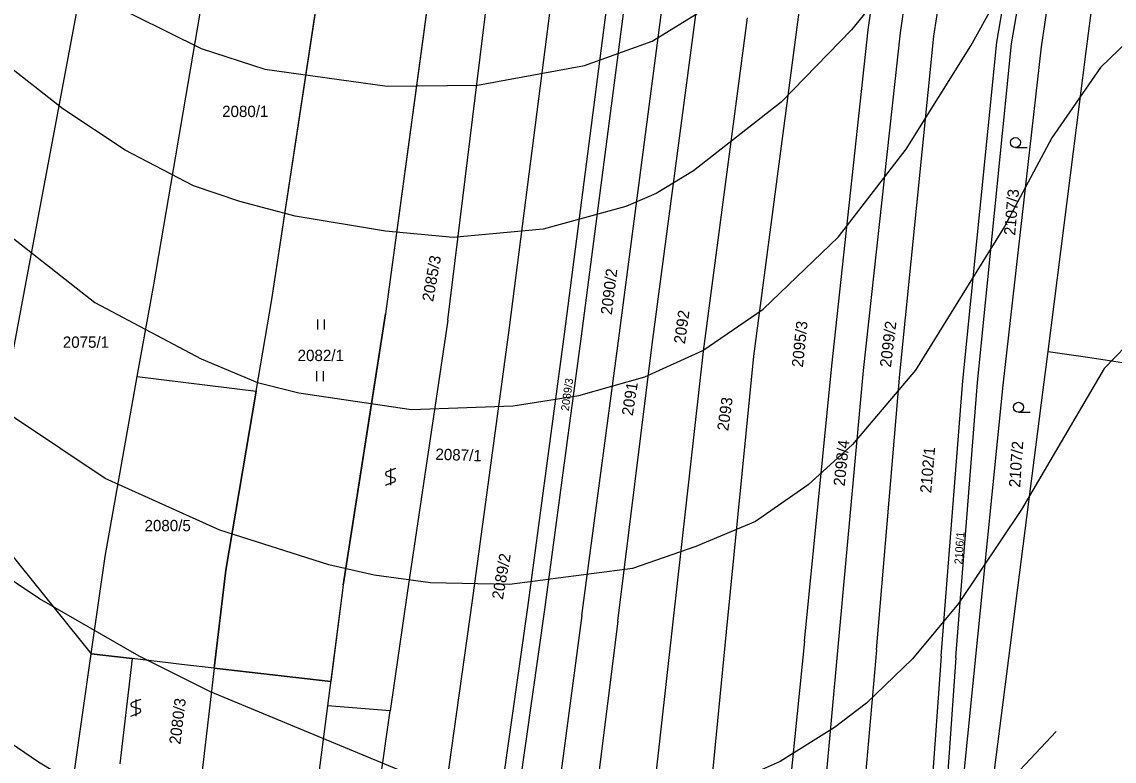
# Model space of a CAD drawing. Extents: x -555860 to -552701, y -1187050 to -1182291.
# Drawn here: x -554450.6 to -554286.6, y -1184238.2 to -1184127.3 of the extents above; entities that cross this region are included whole.
import ezdxf

# ---------------------------------------------------------------- set-up
doc = ezdxf.new("R2010")
doc.units = 0
for name, color, linetype in [('LEG_2b', 7, 'Continuous'), ('Level 25', 7, 'Continuous'), ('Level 32', 7, 'Continuous'), ('Level 40', 7, 'Continuous'), ('Level 41', 7, 'Continuous'), ('navrh_BV', 7, 'Continuous'), ('Poz předměty', 7, 'Continuous')]:
    doc.layers.add(name, color=color, linetype=linetype)

msp = doc.modelspace()

# ---------------------------------------------------------------- linework, layer by layer
at = {"layer": 'Level 25'}
for p, q in [((-554301.39, -1184146.14), (-554299.64, -1184146.14)), ((-554406.14, -1184173.44), (-554406.14, -1184171.94)), ((-554405.14, -1184173.44), (-554405.14, -1184171.94)), ((-554406.27, -1184181.21), (-554406.27, -1184179.71)), ((-554405.27, -1184181.21), (-554405.27, -1184179.71)), ((-554300.93, -1184185.87), (-554299.18, -1184185.87)), ((-554394.48, -1184194.3), (-554395.78, -1184194.78)), ((-554395.78, -1184195.38), (-554394.68, -1184195.71)), ((-554395.23, -1184194.3), (-554395.23, -1184196.8)), ((-554395.98, -1184196.8), (-554394.68, -1184196.31)), ((-554432.71, -1184228.95), (-554434.01, -1184229.43)), ((-554433.46, -1184228.95), (-554433.46, -1184231.45)), ((-554434.21, -1184231.45), (-554432.91, -1184230.96)), ((-554434.01, -1184230.03), (-554432.91, -1184230.36))]:
    msp.add_line(p, q, dxfattribs=at)
for centre in [(-554301.39, -1184145.39), (-554300.93, -1184185.12)]:
    msp.add_circle(centre, 0.75, dxfattribs=at)
for centre, start, end in [((-554395.65, -1184195.08), 113.579, 246.421), ((-554394.81, -1184196.01), 293.574, 66.426), ((-554433.88, -1184229.73), 113.579, 246.421), ((-554433.04, -1184230.66), 293.574, 66.426)]:
    msp.add_arc(centre, 0.329, start, end, dxfattribs=at)
at = {"layer": 'Level 32'}
for points in [[(-554419.97, -1184209.57), (-554415.38, -1184182.72), (-554413.02, -1184168.92), (-554405.62, -1184120.08), (-554403.37, -1184104.58), (-554387.01, -1184106.07), (-554389.22, -1184121.26), (-554395.98, -1184171.07), (-554397.8, -1184182.71), (-554402.34, -1184211.82), (-554404.2, -1184226.28), (-554421.69, -1184224.28), (-554419.97, -1184209.57)], [(-554597.59, -1184220.73), (-554570.19, -1184220.76), (-554559.89, -1184220.77), (-554535.41, -1184220.79), (-554526.4, -1184220.82), (-554519.59, -1184220.81), (-554509.93, -1184220.84), (-554528.82, -1184191.47), (-554525.77, -1184189.28), (-554523.13, -1184182.45), (-554521.24, -1184177.54), (-554518.87, -1184169.02), (-554513.37, -1184150.34), (-554492.51, -1184157.13), (-554440.16, -1184222.12), (-554434.03, -1184222.84), (-554435.88, -1184238.64)]]:
    msp.add_lwpolyline(points, dxfattribs=at)
at = {"layer": 'Level 40'}
for points in [[(-554477.15, -1184090.65), (-554448.78, -1184115.91), (-554438.62, -1184123.81), (-554423.66, -1184131.29), (-554414.07, -1184134.39), (-554395.72, -1184136.93), (-554382.18, -1184136.79), (-554366.09, -1184133.83), (-554355.93, -1184130.16), (-554342.66, -1184121.97), (-554331.23, -1184112.38), (-554319.8, -1184099.25), (-554315.57, -1184092.76), (-554311.19, -1184083.17), (-554306.68, -1184068.77), (-554301.6, -1184044.78), (-554298.92, -1184025.03), (-554296.38, -1184014.86), (-554294.41, -1184010.73), (-554292.14, -1184008.94), (-554288.44, -1184008.36), (-554285.93, -1184009.08)], [(-554295.27, -1184233.79), (-554312.32, -1184251.94), (-554318.95, -1184257.87), (-554327.14, -1184262.67), (-554341.53, -1184266.76), (-554358.42, -1184268.76), (-554370.6, -1184268.87), (-554380.76, -1184267.89), (-554396, -1184264.22), (-554406.16, -1184260.69), (-554416.32, -1184256.32), (-554428.6, -1184250.11), (-554448.07, -1184238.39), (-554473.48, -1184221.04), (-554505.44, -1184195.21), (-554527.15, -1184180.46), (-554539.81, -1184170.02)]]:
    msp.add_lwpolyline(points, dxfattribs=at)
at = {"layer": 'Level 41'}
for points in [[(-554284.38, -1184050.15), (-554289.6, -1184057.2), (-554301.03, -1184088.53), (-554308.09, -1184104.33), (-554313.31, -1184112.8), (-554326.01, -1184128.46), (-554336.59, -1184139.33), (-554349.72, -1184149.63), (-554355.36, -1184153.02), (-554359.88, -1184154.99), (-554372.3, -1184158.38), (-554385.84, -1184159.65), (-554396, -1184158.66), (-554409.55, -1184156.41), (-554417.85, -1184154.23), (-554424.79, -1184151.89), (-554435.09, -1184146.53), (-554444.41, -1184140.32), (-554454.01, -1184132.84)], [(-554452.03, -1184159.65), (-554439.61, -1184169.39), (-554423.66, -1184177.85), (-554415.2, -1184181.38), (-554408.99, -1184182.94), (-554392.05, -1184185.47), (-554376.81, -1184184.91), (-554366.93, -1184183.36), (-554357.06, -1184180.53), (-554348.31, -1184176.58), (-554339.28, -1184170.38), (-554327.98, -1184159.51), (-554317.82, -1184146.39), (-554308.09, -1184130.86), (-554297.93, -1184112.52), (-554287.2, -1184091.35), (-554285.23, -1184088.67)], [(-554284.52, -1184130.16), (-554288.61, -1184134.11), (-554295.95, -1184144.69), (-554303.01, -1184157.96), (-554316.41, -1184179.55), (-554325.87, -1184190.7), (-554332.5, -1184196.76), (-554340.4, -1184202.27), (-554349.37, -1184205.99), (-554358.89, -1184209.32), (-554377.38, -1184211.72), (-554389.23, -1184211.44), (-554397.7, -1184210.31), (-554404.47, -1184208.76), (-554420.84, -1184203.54), (-554438.06, -1184195.78), (-554458.24, -1184182.37)], [(-554283.11, -1184174.19), (-554288.05, -1184179.27), (-554300.47, -1184200.43), (-554309.92, -1184214.54), (-554316.84, -1184222.87), (-554323.75, -1184229.5), (-554328.55, -1184233.17), (-554336.73, -1184238.25), (-554342.1, -1184240.65), (-554351.13, -1184243.19), (-554370.32, -1184244.18), (-554375.96, -1184243.47), (-554394.03, -1184239.52), (-554422.25, -1184227.81), (-554432.98, -1184222.45), (-554447.94, -1184213.84), (-554455.13, -1184209.04), (-554481.8, -1184187.73), (-554490.13, -1184182.09), (-554495.07, -1184179.69), (-554500.71, -1184178.14), (-554522.51, -1184174.82), (-554536.68, -1184170)]]:
    msp.add_lwpolyline(points, dxfattribs=at)
at = {"layer": 'navrh_BV'}
for p, q in [((-554334.09, -1184127.34), (-554331.76, -1184111.1)), ((-554323.5, -1184128.49), (-554321.21, -1184112.07)), ((-554318.63, -1184128.92), (-554316.4, -1184112.5)), ((-554313.66, -1184129.41), (-554311.04, -1184112.99)), ((-554304.17, -1184130.32), (-554301.35, -1184113.88)), ((-554301.98, -1184130.55), (-554299.16, -1184114.07)), ((-554297.46, -1184131.02), (-554295.01, -1184114.45)), ((-554290.75, -1184131.71), (-554288.67, -1184115.03)), ((-554440.52, -1184115.68), (-554449.66, -1184164.67)), ((-554430.77, -1184166.73), (-554422.41, -1184117.71)), ((-554413.02, -1184168.92), (-554405.62, -1184120.08)), ((-554389.22, -1184121.26), (-554395.98, -1184171.07)), ((-554386.64, -1184172.04), (-554380.5, -1184122.21)), ((-554371.04, -1184123.4), (-554377.39, -1184173.16)), ((-554369.11, -1184174.14), (-554362.64, -1184124.26)), ((-554366.53, -1184174.44), (-554360.06, -1184124.53)), ((-554360.97, -1184175.12), (-554354.46, -1184125.08)), ((-554355.93, -1184175.7), (-554349.3, -1184125.48)), ((-554348.24, -1184176.68), (-554341.63, -1184126.65)), ((-554340.67, -1184177.45), (-554334.09, -1184127.34)), ((-554328.98, -1184178.91), (-554323.5, -1184128.49)), ((-554324.19, -1184179.59), (-554318.63, -1184128.92)), ((-554318.75, -1184180.16), (-554313.66, -1184129.41)), ((-554309.27, -1184181.13), (-554304.17, -1184130.32)), ((-554307.08, -1184181.38), (-554301.98, -1184130.55)), ((-554303.25, -1184181.82), (-554297.46, -1184131.02)), ((-554296.48, -1184176.74), (-554290.75, -1184131.71)), ((-554449.66, -1184164.67), (-554457.25, -1184204.96)), ((-554433.24, -1184180.51), (-554430.77, -1184166.73)), ((-554415.38, -1184182.72), (-554413.02, -1184168.92)), ((-554402.34, -1184211.82), (-554395.98, -1184171.07)), ((-554386.64, -1184172.04), (-554392.72, -1184213)), ((-554377.39, -1184173.16), (-554382.95, -1184214.13)), ((-554374.61, -1184215.16), (-554369.11, -1184174.14)), ((-554372.03, -1184215.47), (-554366.53, -1184174.44)), ((-554366.48, -1184216.35), (-554360.97, -1184175.12)), ((-554361.09, -1184217.22), (-554355.93, -1184175.7)), ((-554352.81, -1184217.78), (-554348.24, -1184176.68)), ((-554297.21, -1184182.51), (-554296.48, -1184176.74)), ((-554296.48, -1184176.74), (-554290.53, -1184177.61)), ((-554344.76, -1184218.81), (-554340.67, -1184177.45)), ((-554333.08, -1184220.19), (-554328.98, -1184178.91)), ((-554290.53, -1184177.61), (-554284, -1184178.57)), ((-554438.09, -1184207.49), (-554433.24, -1184180.51)), ((-554433.24, -1184180.51), (-554415.38, -1184182.72)), ((-554327.99, -1184221.1), (-554324.19, -1184179.59)), ((-554322.27, -1184221.49), (-554318.75, -1184180.16)), ((-554312.54, -1184222.49), (-554309.27, -1184181.13)), ((-554311.59, -1184264.9), (-554303.25, -1184181.82)), ((-554310.35, -1184222.67), (-554307.08, -1184181.38)), ((-554415.38, -1184182.72), (-554419.97, -1184209.57)), ((-554307.33, -1184261.47), (-554297.21, -1184182.51)), ((-554440.16, -1184222.12), (-554438.09, -1184207.49)), ((-554419.97, -1184209.57), (-554421.69, -1184224.28)), ((-554402.34, -1184211.82), (-554404.67, -1184229.9)), ((-554392.72, -1184213), (-554395.27, -1184230.68)), ((-554382.95, -1184214.13), (-554388.58, -1184254.02)), ((-554381.18, -1184261.48), (-554374.61, -1184215.16)), ((-554378.6, -1184261.72), (-554372.03, -1184215.47)), ((-554366.48, -1184216.35), (-554372.66, -1184262.44)), ((-554361.09, -1184217.22), (-554366.82, -1184262.94)), ((-554358.07, -1184264.1), (-554352.81, -1184217.78)), ((-554349.32, -1184264.91), (-554344.76, -1184218.81)), ((-554333.08, -1184220.19), (-554336.42, -1184253.07)), ((-554331.04, -1184253.86), (-554327.99, -1184221.1)), ((-554322.27, -1184221.49), (-554326.32, -1184267.19)), ((-554442.85, -1184241.14), (-554440.16, -1184222.12)), ((-554434.03, -1184222.84), (-554440.16, -1184222.12)), ((-554434.03, -1184222.84), (-554435.88, -1184238.64)), ((-554428.6, -1184223.48), (-554434.03, -1184222.84)), ((-554312.54, -1184222.49), (-554315.85, -1184268.34)), ((-554310.35, -1184222.67), (-554313.59, -1184268.59)), ((-554426.63, -1184223.71), (-554428.6, -1184223.48)), ((-554421.69, -1184224.28), (-554426.63, -1184223.71)), ((-554421.69, -1184224.28), (-554423.54, -1184240.08)), ((-554404.67, -1184229.9), (-554407.43, -1184251.38)), ((-554395.27, -1184230.68), (-554404.67, -1184229.9)), ((-554398.44, -1184252.64), (-554395.27, -1184230.68))]:
    msp.add_line(p, q, dxfattribs=at)
at = {"layer": 'Poz předměty'}
for points in [[(-554513.37, -1184150.34), (-554492.51, -1184157.13), (-554440.16, -1184222.12)], [(-554421.69, -1184224.28), (-554404.2, -1184226.28)]]:
    msp.add_lwpolyline(points, dxfattribs=at)

# ---------------------------------------------------------------- texts
at = {"layer": 'LEG_2b'}
for s, p in [('2080/1', (-554420.51, -1184141.56)), ('2075/1', (-554444.43, -1184176.19)), ('2082/1', (-554409.17, -1184178.18)), ('2080/5', (-554432.16, -1184203.72))]:
    msp.add_text(s, height=1.7, dxfattribs=at).set_placement(p)
for s, height, rotation, p in [('2107/3', 1.7, 85, (-554301.44, -1184159.37)), ('2085/3', 1.7, 80, (-554388.83, -1184169.35)), ('2090/2', 1.7, 83, (-554362, -1184171.31)), ('2092', 1.7, 82, (-554351.02, -1184175.68)), ('2095/3', 1.7, 84, (-554333.31, -1184179.18)), ('2099/2', 1.7, 83, (-554320.09, -1184179.19)), ('2089/3', 1.2, 82, (-554368.46, -1184185.72)), ('2091', 1.7, 81, (-554358.86, -1184186.47)), ('2093', 1.7, 82, (-554344.52, -1184188.74)), ('2098/4', 1.7, 84, (-554327.04, -1184197.02)), ('2107/2', 1.7, 86, (-554300.69, -1184197.18)), ('2087/1', 1.7, 358, (-554388.51, -1184192.99)), ('2102/1', 1.7, 85, (-554314.04, -1184198.06)), ('2106/1', 1.2, 86, (-554309.38, -1184208.72)), ('2089/2', 1.7, 80, (-554378.36, -1184214.06)), ('2080/3', 1.7, 83, (-554426.78, -1184235.78))]:
    msp.add_text(s, height=height, rotation=rotation, dxfattribs=at).set_placement(p)

doc.saveas('drawing.dxf')
